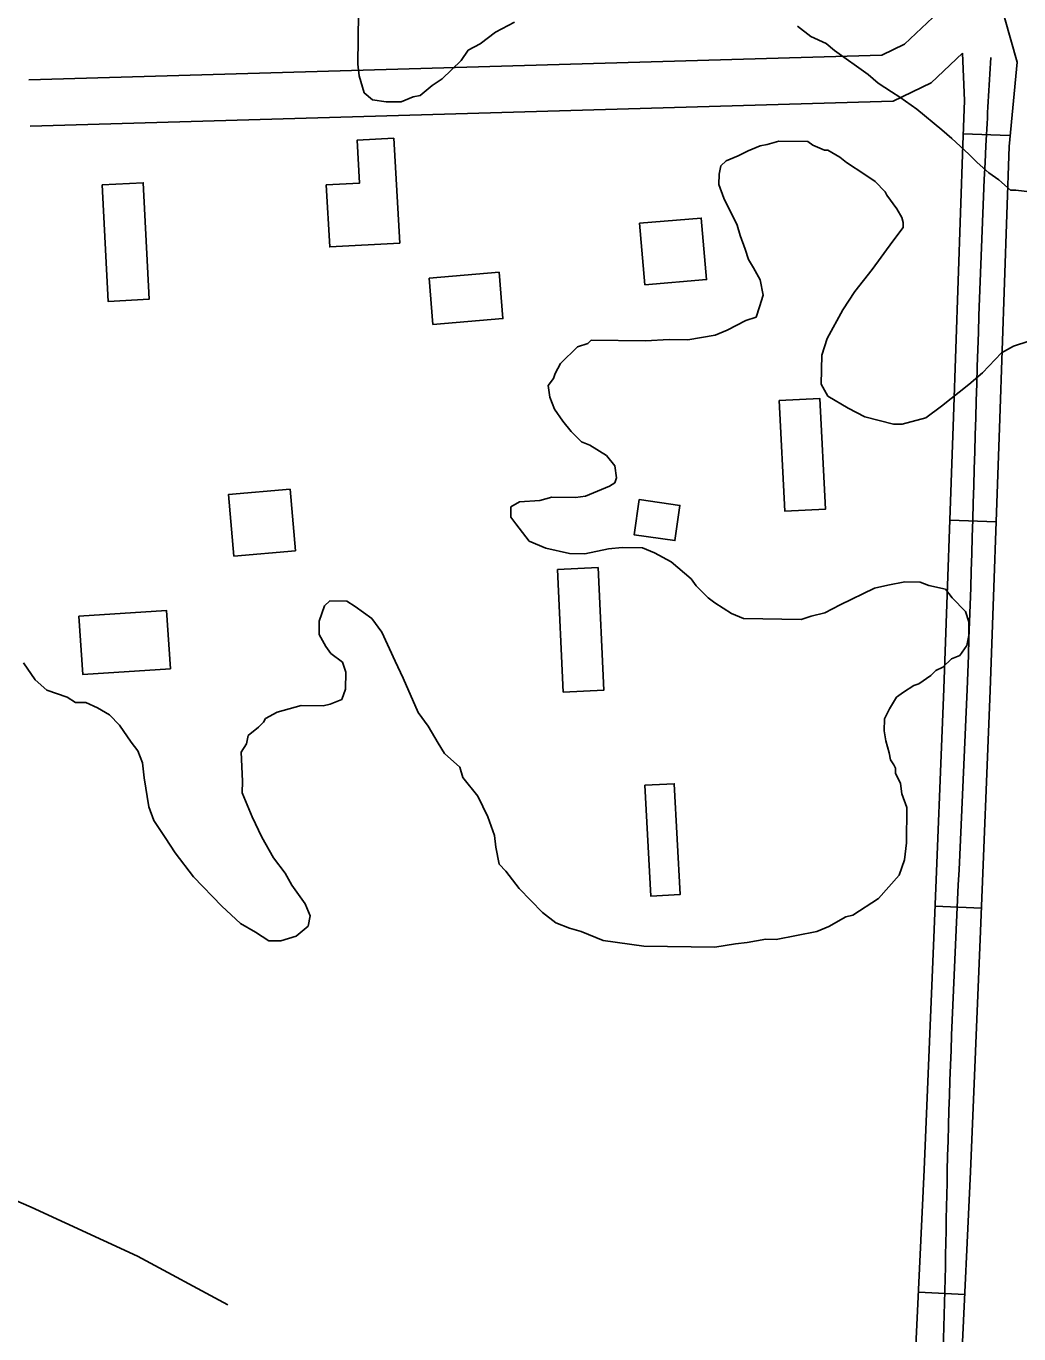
# Model space of a CAD drawing. Extents: x 3355677 to 3393573, y 612928 to 638357.
# Drawn here: x 3383630 to 3384272, y 634008 to 634853 of the extents above; entities that cross this region are included whole.
import ezdxf

# ---------------------------------------------------------------- set-up
doc = ezdxf.new("R2010")
doc.units = 0
for name, color, linetype in [('V-BLDG-OTLN', 7, 'Continuous'), ('V-ROAD-CNTR', 7, 'Continuous'), ('V-SITE-VEGE', 7, 'Continuous'), ('V-TOPO-SHOR', 7, 'Continuous')]:
    doc.layers.add(name, color=color, linetype=linetype)

msp = doc.modelspace()

# ---------------------------------------------------------------- linework, layer by layer
at = {"layer": 'V-BLDG-OTLN'}
for points in [[(3383868.27, 634781.01), (3383872.04, 634713.13), (3383826.71, 634710.61), (3383824.49, 634750.71), (3383846, 634751.91), (3383844.46, 634779.69)], [(3383679.7, 634750.84), (3383683.47, 634675.41), (3383709.99, 634676.74), (3383706.22, 634752.16)], [(3384030.45, 634686.05), (3384070.3, 634689.48), (3384066.87, 634729.33), (3384027.02, 634725.9)], [(3383890.9, 634690.5), (3383936.15, 634694.27), (3383938.65, 634664.31), (3383893.39, 634660.53)], [(3384117.18, 634611.3), (3384120.95, 634539.64), (3384147.27, 634541.03), (3384143.5, 634612.68)], [(3383764.67, 634510.63), (3383804.52, 634514.06), (3383801.09, 634553.91), (3383761.24, 634550.48)], [(3384026.66, 634547.19), (3384053.06, 634543.41), (3384049.82, 634520.71), (3384023.42, 634524.48)], [(3383973.87, 634501.93), (3383977.64, 634422.73), (3384003.98, 634423.99), (3384000.21, 634503.18)], [(3383664.62, 634471.76), (3383721.19, 634475.53), (3383723.71, 634437.73), (3383667.14, 634433.96)], [(3384030.44, 634362.39), (3384034.21, 634290.73), (3384053.21, 634291.74), (3384049.44, 634363.39)]]:
    msp.add_lwpolyline(points, close=True, dxfattribs=at)
at = {"layer": 'V-ROAD-CNTR'}
for p, q in [((3384266.19, 634782.61), (3384236.21, 634783.82)), ((3384257.55, 634532.84), (3384227.57, 634533.89)), ((3384248.1, 634282.94), (3384218.12, 634284.14)), ((3384237.2, 634033.08), (3384207.23, 634034.48))]:
    msp.add_line(p, q, dxfattribs=at)
for points in [[(3383632.14, 634818.68), (3384183.61, 634834.73), (3384198.28, 634841.79), (3384220.27, 634862.52), (3384217.41, 636559.88)], [(3384250.2, 634904.13), (3384271.03, 634830.04), (3384265.91, 634775.57), (3384259.89, 634599.68), (3384253.73, 634423.72), (3384247.5, 634267.98), (3384240.92, 634112.25), (3384235.11, 633988.69)], [(3383633.01, 634788.69), (3384190.86, 634804.93), (3384215.47, 634816.77), (3384235.83, 634835.96)], [(3384235.83, 634835.96), (3384237.08, 634805.45), (3384235.93, 634776.68), (3384229.91, 634600.72), (3384223.75, 634424.85), (3384217.53, 634269.21), (3384210.95, 634113.59), (3384205.16, 633990.53)]]:
    msp.add_lwpolyline(points, dxfattribs=at)
msp.add_spline([(3382717.85, 631509.32), (3382683.05, 631774.75), (3382645.56, 632061.09), (3382613.38, 632280.68), (3382606.98, 632336.87), (3382604.42, 632398.68), (3382603.42, 632508.66), (3382612.33, 632627.65), (3382654.47, 632927.47), (3382669.45, 633023.95), (3382682.59, 633148.77), (3382689, 633232.01), (3382692.87, 633407.45), (3382698.94, 633498.46), (3382707.2, 633527.46), (3382719.21, 633555.06), (3382736.71, 633581.74), (3382777.87, 633615.12), (3383029.9, 633741.05), (3383293.96, 633867.7), (3383400.35, 633901.07), (3383469.39, 633903.17), (3383518.55, 633883.75), (3383607.64, 633824.82), (3383746.8, 633756.44), (3383797.57, 633735.91), (3383849.25, 633690.51), (3383896.62, 633650.16), (3383949.35, 633607.33), (3384007.32, 633569.41), (3384064.92, 633557.18), (3384119.35, 633550.65), (3384167.52, 633588.43), (3384178.71, 633673.83), (3384210.82, 633866.49), (3384225.94, 634112.92), (3384238.74, 634424.29), (3384250.92, 634776.13), (3384254.02, 634833.13)], degree=3, dxfattribs=at)
at = {"layer": 'V-SITE-VEGE'}
for p, q in [((3383844.82, 634828.95), (3383845.29, 634861.84)), ((3383946.08, 634856.03), (3383933.92, 634849.62)), ((3383933.92, 634849.62), (3383923.95, 634842.09)), ((3384137.81, 634846.74), (3384129.14, 634853.44)), ((3384147.62, 634842.21), (3384137.81, 634846.74)), ((3383916.21, 634837.81), (3383911.74, 634831.3)), ((3383923.95, 634842.09), (3383916.21, 634837.81)), ((3384153.03, 634837.75), (3384147.62, 634842.21)), ((3384174.74, 634822.09), (3384153.03, 634837.75)), ((3383845.81, 634821.27), (3383844.82, 634828.95)), ((3383911.74, 634831.3), (3383899.51, 634819.41)), ((3383848.95, 634810.26), (3383845.81, 634821.27)), ((3384181.24, 634816.52), (3384174.74, 634822.09)), ((3383892.87, 634815.12), (3383885.1, 634808.65)), ((3383899.51, 634819.41), (3383892.87, 634815.12)), ((3384189.93, 634810.92), (3384181.24, 634816.52)), ((3383854.37, 634805.8), (3383848.95, 634810.26)), ((3383863.12, 634804.58), (3383854.37, 634805.8)), ((3383872.98, 634804.44), (3383863.12, 634804.58)), ((3383880.71, 634807.62), (3383872.98, 634804.44)), ((3383885.1, 634808.65), (3383880.71, 634807.62)), ((3384195.37, 634807.55), (3384189.93, 634810.92)), ((3384206.22, 634799.72), (3384195.37, 634807.55)), ((3384222.48, 634786.33), (3384206.22, 634799.72)), ((3384228.98, 634780.76), (3384222.48, 634786.33)), ((3384109.42, 634776.97), (3384117.12, 634779.05)), ((3384117.12, 634779.05), (3384135.75, 634778.79)), ((3384135.75, 634778.79), (3384139.01, 634776.55)), ((3384239.8, 634770.74), (3384228.98, 634780.76)), ((3384082.95, 634766.38), (3384090.67, 634769.56)), ((3384090.67, 634769.56), (3384097.29, 634772.76)), ((3384097.29, 634772.76), (3384105.01, 634775.93)), ((3384105.01, 634775.93), (3384109.42, 634776.97)), ((3384139.01, 634776.55), (3384146.64, 634773.16)), ((3384146.64, 634773.16), (3384148.83, 634773.12)), ((3384148.83, 634773.12), (3384156.44, 634768.63)), ((3384245.2, 634765.18), (3384239.8, 634770.74)), ((3384078.45, 634757.67), (3384079.62, 634763.14)), ((3384079.62, 634763.14), (3384082.95, 634766.38)), ((3384156.44, 634768.63), (3384160.78, 634765.28)), ((3384160.78, 634765.28), (3384172.73, 634757.44)), ((3384252.78, 634758.49), (3384245.2, 634765.18)), ((3384078.35, 634751.1), (3384078.45, 634757.67)), ((3384172.73, 634757.44), (3384179.24, 634752.96)), ((3384179.24, 634752.96), (3384185.73, 634746.29)), ((3384259.29, 634754.02), (3384252.78, 634758.49)), ((3384266.88, 634747.33), (3384259.29, 634754.02)), ((3384081.51, 634742.28), (3384078.35, 634751.1)), ((3384185.73, 634746.29), (3384186.79, 634744.08)), ((3384186.79, 634744.08), (3384193.25, 634735.22)), ((3384270.16, 634747.29), (3384266.88, 634747.33)), ((3384281.11, 634746.04), (3384270.16, 634747.29)), ((3384090.04, 634724.62), (3384081.51, 634742.28)), ((3384193.25, 634735.22), (3384196.46, 634729.69)), ((3384196.46, 634729.69), (3384197.51, 634726.39)), ((3384092.14, 634718.01), (3384090.04, 634724.62)), ((3384197.46, 634723.1), (3384190.76, 634714.42)), ((3384197.51, 634726.39), (3384197.46, 634723.1)), ((3384095.3, 634709.19), (3384092.14, 634718.01)), ((3384190.76, 634714.42), (3384177.34, 634695.97)), ((3384097.4, 634702.59), (3384095.3, 634709.19)), ((3384100.61, 634697.06), (3384097.4, 634702.59)), ((3384104.89, 634689.32), (3384100.61, 634697.06)), ((3384177.34, 634695.97), (3384166.18, 634681.88)), ((3384106.94, 634679.43), (3384104.89, 634689.32)), ((3384104.64, 634671.79), (3384106.94, 634679.43)), ((3384166.18, 634681.88), (3384158.33, 634669.93)), ((3384102.35, 634665.24), (3384104.64, 634671.79)), ((3384158.33, 634669.93), (3384148.21, 634651.43)), ((3384083.59, 634656.73), (3384095.74, 634663.14)), ((3384095.74, 634663.14), (3384102.35, 634665.24)), ((3384058.29, 634650.51), (3384075.87, 634653.55)), ((3384075.87, 634653.55), (3384083.59, 634656.73)), ((3384148.21, 634651.43), (3384144.76, 634640.52)), ((3383975.84, 634635.23), (3383986.96, 634646.04)), ((3383986.96, 634646.04), (3383993.57, 634648.14)), ((3383993.57, 634648.14), (3383995.79, 634650.3)), ((3383995.79, 634650.3), (3384030.87, 634649.81)), ((3384030.87, 634649.81), (3384046.23, 634650.68)), ((3384046.23, 634650.68), (3384058.29, 634650.51)), ((3384261, 634642.16), (3384268.74, 634646.44)), ((3384268.74, 634646.44), (3384278.65, 634649.59)), ((3383972.46, 634628.7), (3383975.84, 634635.23)), ((3384144.76, 634640.52), (3384144.5, 634621.88)), ((3384248.76, 634629.18), (3384261, 634642.16)), ((3383971.32, 634625.43), (3383972.46, 634628.7)), ((3384239.88, 634621.63), (3384248.76, 634629.18)), ((3383967.97, 634621.09), (3383971.32, 634625.43)), ((3383968.96, 634613.41), (3383967.97, 634621.09)), ((3384144.5, 634621.88), (3384148.77, 634614.15)), ((3384222.14, 634607.63), (3384239.88, 634621.63)), ((3383972.13, 634605.68), (3383968.96, 634613.41)), ((3384148.77, 634614.15), (3384161.82, 634606.29)), ((3383977.51, 634597.93), (3383972.13, 634605.68)), ((3384161.82, 634606.29), (3384172.7, 634600.65)), ((3384172.7, 634600.65), (3384191.28, 634596.01)), ((3384212.17, 634600.09), (3384222.14, 634607.63)), ((3383982.89, 634591.28), (3383977.51, 634597.93)), ((3384191.28, 634596.01), (3384196.76, 634595.93)), ((3384196.76, 634595.93), (3384212.17, 634600.09)), ((3383989.38, 634584.61), (3383982.89, 634591.28)), ((3383994.83, 634582.34), (3383989.38, 634584.61)), ((3384005.7, 634575.61), (3383994.83, 634582.34)), ((3384011.08, 634568.95), (3384005.7, 634575.61)), ((3384012.07, 634561.26), (3384011.08, 634568.95)), ((3384007.61, 634555.85), (3384010.93, 634557.99)), ((3384010.93, 634557.99), (3384012.07, 634561.26)), ((3383985.58, 634548.48), (3383992.17, 634549.49)), ((3383992.17, 634549.49), (3384007.61, 634555.85)), ((3383943.74, 634535.92), (3383943.83, 634542.49)), ((3383943.83, 634542.49), (3383949.36, 634545.7)), ((3383949.36, 634545.7), (3383962.53, 634546.61)), ((3383962.53, 634546.61), (3383970.23, 634548.7)), ((3383970.23, 634548.7), (3383985.58, 634548.48)), ((3383946.97, 634531.49), (3383943.74, 634535.92)), ((3383955.58, 634520.4), (3383946.97, 634531.49)), ((3383966.48, 634515.86), (3383955.58, 634520.4)), ((3383981.78, 634512.35), (3383966.48, 634515.86)), ((3384015.82, 634516.26), (3384007.04, 634515.29)), ((3384028.98, 634516.07), (3384015.82, 634516.26)), ((3384036.6, 634512.68), (3384028.98, 634516.07)), ((3383991.64, 634512.21), (3383981.78, 634512.35)), ((3384007.04, 634515.29), (3383991.64, 634512.21)), ((3384047.49, 634507.04), (3384036.6, 634512.68)), ((3384060.48, 634495.89), (3384047.49, 634507.04)), ((3384063.71, 634491.46), (3384060.48, 634495.89)), ((3384071.28, 634483.68), (3384063.71, 634491.46)), ((3384187.61, 634491.9), (3384178.81, 634489.83)), ((3384198.6, 634493.94), (3384187.61, 634491.9)), ((3384208.47, 634493.8), (3384198.6, 634493.94)), ((3384213.92, 634491.53), (3384208.47, 634493.8)), ((3384224.85, 634489.18), (3384213.92, 634491.53)), ((3384075.62, 634480.33), (3384071.28, 634483.68)), ((3384178.81, 634489.83), (3384156.73, 634479.18)), ((3384229.16, 634483.64), (3384224.85, 634489.18)), ((3384237.8, 634474.74), (3384229.16, 634483.64)), ((3383819.99, 634468.6), (3383823.42, 634478.42)), ((3383823.42, 634478.42), (3383826.75, 634481.66)), ((3383826.75, 634481.66), (3383837.72, 634481.5)), ((3383837.72, 634481.5), (3383843.15, 634478.14)), ((3383843.15, 634478.14), (3383854, 634470.31)), ((3384086.48, 634473.6), (3384075.62, 634480.33)), ((3384094.11, 634470.2), (3384086.48, 634473.6)), ((3384146.79, 634473.84), (3384137.99, 634471.77)), ((3384156.73, 634479.18), (3384146.79, 634473.84)), ((3384239.9, 634468.14), (3384237.8, 634474.74)), ((3383819.87, 634459.83), (3383819.99, 634468.6)), ((3383854, 634470.31), (3383860.46, 634461.45)), ((3384131.38, 634469.67), (3384094.11, 634470.2)), ((3384137.99, 634471.77), (3384131.38, 634469.67)), ((3384239.78, 634459.37), (3384239.9, 634468.14)), ((3383824.14, 634452.09), (3383819.87, 634459.83)), ((3383860.46, 634461.45), (3383868.96, 634442.69)), ((3384238.59, 634452.81), (3384239.78, 634459.37)), ((3383827.37, 634447.66), (3383824.14, 634452.09)), ((3384234.11, 634446.29), (3384238.59, 634452.81)), ((3383628.84, 634441.7), (3383636.36, 634430.63)), ((3383834.96, 634442.07), (3383827.37, 634447.66)), ((3383837.06, 634435.46), (3383834.96, 634442.07)), ((3383868.96, 634442.69), (3383874.29, 634431.65)), ((3384223.04, 634438.77), (3384228.6, 634444.17)), ((3384228.6, 634444.17), (3384234.11, 634446.29)), ((3383836.91, 634424.5), (3383837.06, 634435.46)), ((3383874.29, 634431.65), (3383883.84, 634409.58)), ((3384207.54, 634428.03), (3384215.29, 634433.4)), ((3384215.29, 634433.4), (3384218.62, 634436.64)), ((3384218.62, 634436.64), (3384223.04, 634438.77)), ((3383636.36, 634430.63), (3383643.94, 634423.94)), ((3383643.94, 634423.94), (3383657.03, 634419.37)), ((3383834.62, 634417.96), (3383836.91, 634424.5)), ((3384193.16, 634419.46), (3384197.59, 634422.69)), ((3384197.59, 634422.69), (3384204.23, 634426.98)), ((3384204.23, 634426.98), (3384207.54, 634428.03)), ((3383657.03, 634419.37), (3383662.46, 634416.01)), ((3383662.46, 634416.01), (3383669.04, 634415.91)), ((3383669.04, 634415.91), (3383676.67, 634412.52)), ((3383822.5, 634413.74), (3383826.9, 634414.78)), ((3383826.9, 634414.78), (3383834.62, 634417.96)), ((3384188.67, 634411.85), (3384193.16, 634419.46)), ((3383676.67, 634412.52), (3383684.28, 634408.02)), ((3383684.28, 634408.02), (3383690.76, 634401.35)), ((3383785.11, 634405.5), (3383792.84, 634409.77)), ((3383792.84, 634409.77), (3383808.25, 634413.94)), ((3383808.25, 634413.94), (3383822.5, 634413.74)), ((3383883.84, 634409.58), (3383890.3, 634400.72)), ((3384185.29, 634405.32), (3384188.67, 634411.85)), ((3383690.76, 634401.35), (3383698.28, 634390.28)), ((3383773.99, 634394.69), (3383780.65, 634400.08)), ((3383780.65, 634400.08), (3383783.98, 634403.32)), ((3383783.98, 634403.32), (3383785.11, 634405.5)), ((3383890.3, 634400.72), (3383896.72, 634389.67)), ((3384185.18, 634397.64), (3384185.29, 634405.32)), ((3384186.18, 634391.05), (3384185.18, 634397.64)), ((3383698.28, 634390.28), (3383702.58, 634384.74)), ((3383769.45, 634383.79), (3383772.82, 634389.23)), ((3383772.82, 634389.23), (3383773.99, 634394.69)), ((3383896.72, 634389.67), (3383901.01, 634383.03)), ((3384188.27, 634383.35), (3384186.18, 634391.05)), ((3383702.58, 634384.74), (3383705.77, 634377.02)), ((3383770.29, 634365.14), (3383769.45, 634383.79)), ((3383901.01, 634383.03), (3383910.75, 634374.12)), ((3384189.3, 634378.95), (3384188.27, 634383.35)), ((3383705.77, 634377.02), (3383706.72, 634367.14)), ((3383910.75, 634374.12), (3383912.85, 634367.51)), ((3384191.45, 634375.63), (3384189.3, 634378.95)), ((3384192.51, 634373.42), (3384191.45, 634375.63)), ((3384192.46, 634370.13), (3384192.51, 634373.42)), ((3383706.72, 634367.14), (3383709.75, 634348.46)), ((3383770.18, 634357.47), (3383770.29, 634365.14)), ((3383912.85, 634367.51), (3383922.54, 634355.31)), ((3384195.66, 634363.51), (3384192.46, 634370.13)), ((3384196.66, 634356.92), (3384195.66, 634363.51)), ((3383776.54, 634342.03), (3383770.18, 634357.47)), ((3383922.54, 634355.31), (3383928.94, 634342.07)), ((3384199.83, 634348.1), (3384196.66, 634356.92)), ((3383709.75, 634348.46), (3383712.91, 634339.64)), ((3384199.5, 634325.08), (3384199.83, 634348.1)), ((3383712.91, 634339.64), (3383720.43, 634328.57)), ((3383782.93, 634328.78), (3383776.54, 634342.03)), ((3383928.94, 634342.07), (3383933.15, 634329.95)), ((3383933.15, 634329.95), (3383934.14, 634322.26)), ((3383720.43, 634328.57), (3383726.87, 634318.61)), ((3383790.42, 634315.52), (3383782.93, 634328.78)), ((3383934.14, 634322.26), (3383936.17, 634311.27)), ((3384198.25, 634314.13), (3384199.5, 634325.08)), ((3383726.87, 634318.61), (3383738.71, 634303.1)), ((3383797.95, 634305.55), (3383790.42, 634315.52)), ((3384194.82, 634304.31), (3384198.25, 634314.13)), ((3383802.22, 634297.81), (3383797.95, 634305.55)), ((3383936.17, 634311.27), (3383940.5, 634306.82)), ((3383940.5, 634306.82), (3383949.11, 634295.73)), ((3384181.45, 634289.16), (3384194.82, 634304.31)), ((3383738.71, 634303.1), (3383757.08, 634284.2)), ((3383810.82, 634285.63), (3383802.22, 634297.81)), ((3383949.11, 634295.73), (3383964.24, 634280.17)), ((3384164.85, 634278.43), (3384181.45, 634289.16)), ((3383757.08, 634284.2), (3383768.98, 634273.06)), ((3383814, 634277.91), (3383810.82, 634285.63)), ((3383964.24, 634280.17), (3383972.92, 634273.47)), ((3383768.98, 634273.06), (3383778.77, 634267.44)), ((3383805.05, 634264.88), (3383812.81, 634271.35)), ((3383812.81, 634271.35), (3383814, 634277.91)), ((3383972.92, 634273.47), (3383981.64, 634270.06)), ((3384141.68, 634267.79), (3384149.4, 634270.97)), ((3384149.4, 634270.97), (3384160.45, 634277.39)), ((3384160.45, 634277.39), (3384164.85, 634278.43)), ((3383778.77, 634267.44), (3383787.46, 634261.84)), ((3383787.46, 634261.84), (3383795.14, 634261.73)), ((3383795.14, 634261.73), (3383805.05, 634264.88)), ((3383981.64, 634270.06), (3383989.28, 634267.75)), ((3383989.28, 634267.75), (3384003.45, 634262.07)), ((3384003.45, 634262.07), (3384029.72, 634258.41)), ((3384096.63, 634260.75), (3384108.71, 634262.78)), ((3384108.71, 634262.78), (3384115.29, 634262.68)), ((3384115.29, 634262.68), (3384141.68, 634267.79)), ((3384029.72, 634258.41), (3384075.75, 634257.76)), ((3384075.75, 634257.76), (3384088.94, 634259.76)), ((3384088.94, 634259.76), (3384096.63, 634260.75))]:
    msp.add_line(p, q, dxfattribs=at)
at = {"layer": 'V-TOPO-SHOR'}
msp.add_lwpolyline([(3383117.85, 635088.07), (3383129.55, 634659.54), (3383130.02, 634479.65), (3383119.69, 634384.39), (3383104.04, 634299.69), (3383072.63, 634172.63), (3383072.7, 634146.18), (3383157.39, 634130.53), (3383226.16, 634136), (3383289.61, 634152.04), (3383347.78, 634162.77), (3383411.25, 634168.23), (3383485.38, 634147.26), (3383548.92, 634126.26), (3383633.67, 634089.45), (3383702.54, 634057.88), (3383760.82, 634026.29)], dxfattribs=at)

doc.saveas('drawing.dxf')
